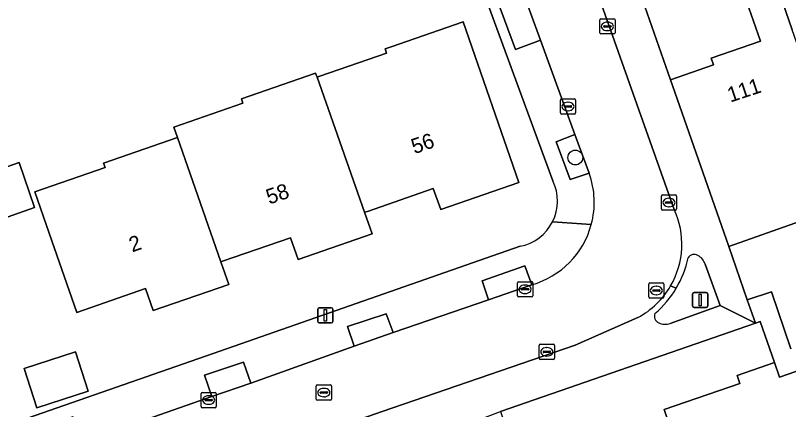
# Model space of a CAD drawing. Extents: x 158472 to 159562, y 388525 to 389606.
# Drawn here: x 159012.4 to 159063.3, y 389178.9 to 389204.9 of the extents above; entities that cross this region are included whole.
import ezdxf

# ---------------------------------------------------------------- set-up
doc = ezdxf.new("R2010")
doc.units = 0
for name, color, linetype in [('IMGEO_Boom', 7, 'Continuous'), ('IMGEO_Erf', 7, 'Continuous'), ('IMGEO_Groenvoorziening', 7, 'Continuous'), ('IMGEO_Kolk', 7, 'Continuous'), ('IMGEO_Lichtmast', 7, 'Continuous'), ('IMGEO_Muur', 7, 'Continuous'), ('IMGEO_Pand', 7, 'Continuous'), ('IMGEO_Pand_nummerreeks', 7, 'Continuous'), ('IMGEO_Parkeervlak_open', 7, 'Continuous'), ('IMGEO_Rijbaan_lokaal_open', 7, 'Continuous'), ('IMGEO_Rioolput', 7, 'Continuous'), ('IMGEO_Voetpad_open', 7, 'Continuous')]:
    doc.layers.add(name, color=color, linetype=linetype)

msp = doc.modelspace()

# ---------------------------------------------------------------- linework, layer by layer
at = {"layer": 'IMGEO_Boom'}
msp.add_circle((159049.255, 389195.533), 0.489, dxfattribs=at)
at = {"layer": 'IMGEO_Erf'}
for points in [[(159047.779, 389193.987), (159043.705, 389205.118), (159040.27, 389214.504), (159040.255, 389214.546), (159023.527, 389244.861)], [(159087.037, 389219.659), (159053.058, 389207.703), (159055.533, 389200.658), (159058.359, 389201.643), (159058.207, 389202.079), (159061.45, 389203.21), (159060.222, 389206.729), (159062.335, 389207.466), (159063.533, 389203.951)], [(159112.52, 389198.355), (159062.705, 389181.047), (159062.37, 389182.014), (159059.915, 389181.163), (159060.096, 389180.644), (159055.108, 389178.915), (159055.749, 389177.066), (159055.417, 389176.951), (159056.93, 389172.584), (159056.971, 389172.465), (159057.288, 389172.577), (159058.98, 389167.695), (159058.68, 389167.591), (159060.216, 389163.156), (159060.263, 389163.021), (159064.153, 389164.388)], [(159064.086, 389191.327), (159059.365, 389189.678), (159060.58, 389186.162), (159062.165, 389186.686), (159063.455, 389182.919)], [(158999.021, 389173.41), (159000, 389173.752), (159012.683, 389178.18), (159025.402, 389182.621), (159045.619, 389189.679)]]:
    msp.add_lwpolyline(points, dxfattribs=at)
for points in [[(159027.269, 389199.401), (159032.153, 389201.096), (159032.249, 389200.823), (159032.429, 389200.886), (159036.832, 389202.414), (159036.733, 389202.697), (159037.14, 389202.838), (159041.863, 389204.478), (159045.542, 389193.884), (159040.392, 389192.096), (159039.907, 389193.493), (159035.565, 389191.985), (159035.377, 389191.92), (159035.872, 389190.51), (159031.007, 389188.821), (159030.511, 389190.248), (159026.036, 389188.695), (159025.923, 389188.656), (159026.443, 389187.169), (159021.457, 389185.449), (159020.956, 389186.892), (159016.43, 389185.321), (159014.79, 389190.045), (159013.668, 389193.278), (159018.293, 389194.885), (159018.199, 389195.156), (159023.062, 389196.845), (159022.823, 389197.527), (159027.371, 389199.106)], [(159012.629, 389195.199), (159013.657, 389192.236), (159010.778, 389191.237), (159009.75, 389194.2)], [(159016.343, 389182.72), (159017.18, 389180.136), (159013.803, 389179.041), (159012.965, 389181.625)]]:
    msp.add_lwpolyline(points, close=True, dxfattribs=at)
for centre, radius, start, end in [((159045.045, 389192.662), 3.038, 333.3777, 25.8544), ((159045.046, 389192.661), 3.036, 280.8712, 333.3974)]:
    msp.add_arc(centre, radius, start, end, dxfattribs=at)
at = {"layer": 'IMGEO_Groenvoorziening'}
for points in [[(159049.234, 389197.043), (159047.993, 389196.569), (159048.928, 389194.077), (159050.171, 389194.501)], [(159046.394, 389187.147), (159045.924, 389188.404), (159043.114, 389187.413), (159043.544, 389186.161)], [(159037.261, 389183.993), (159036.805, 389185.236), (159034.258, 389184.399), (159034.703, 389183.089)], [(159025.326, 389179.784), (159027.894, 389180.668), (159027.398, 389182.046), (159024.837, 389181.19)]]:
    msp.add_lwpolyline(points, close=True, dxfattribs=at)
msp.add_lwpolyline([(159055.505, 389184.601), (159058.803, 389185.779), (159057.805, 389188.513)], dxfattribs=at)
for centre, radius, start, end in [((159057.084, 389188.679), 0.464, 58.6346, 149.3958), ((159056.91, 389188.235), 0.937, 17.236, 63.6468), ((159050.247, 389190.283), 6.581, 329.2438, 348.0063), ((159050.244, 389190.277), 6.581, 310.2824, 329.3037), ((159054.935, 389185.072), 0.474, 157.1295, 246.9505), ((159055.168, 389185.482), 0.943, 243.7207, 290.9709)]:
    msp.add_arc(centre, radius, start, end, dxfattribs=at)
at = {"layer": 'IMGEO_Kolk'}
for p, q in [((159050.87, 389203.749), (159050.87, 389204.601)), ((159050.945, 389204.675), (159051.797, 389204.675)), ((159051.172, 389204.218), (159051.57, 389204.218)), ((159051.358, 389204.455), (159051.383, 389204.455)), ((159051.871, 389204.601), (159051.871, 389203.749)), ((159051.129, 389204.169), (159051.129, 389204.181)), ((159051.567, 389204.132), (159051.169, 389204.132)), ((159051.381, 389203.895), (159051.356, 389203.895)), ((159051.613, 389204.181), (159051.613, 389204.169)), ((159051.797, 389203.675), (159050.945, 389203.675)), ((159048.273, 389198.468), (159048.273, 389199.32)), ((159048.348, 389199.394), (159049.2, 389199.394)), ((159048.761, 389199.174), (159048.786, 389199.174)), ((159049.274, 389199.32), (159049.274, 389198.468)), ((159048.532, 389198.888), (159048.532, 389198.9)), ((159048.97, 389198.851), (159048.572, 389198.851)), ((159048.575, 389198.937), (159048.973, 389198.937)), ((159048.784, 389198.614), (159048.759, 389198.614)), ((159049.016, 389198.9), (159049.016, 389198.888)), ((159049.2, 389198.394), (159048.348, 389198.394)), ((159055, 389193.066), (159055.852, 389193.066)), ((159054.925, 389192.14), (159054.925, 389192.992)), ((159055.184, 389192.56), (159055.184, 389192.572)), ((159055.622, 389192.523), (159055.224, 389192.523)), ((159055.227, 389192.609), (159055.625, 389192.609)), ((159055.413, 389192.846), (159055.438, 389192.846)), ((159055.668, 389192.572), (159055.668, 389192.56)), ((159055.926, 389192.992), (159055.926, 389192.14)), ((159055.852, 389192.066), (159055, 389192.066)), ((159055.436, 389192.286), (159055.411, 389192.286)), ((159045.448, 389186.423), (159045.448, 389187.275)), ((159045.523, 389187.349), (159046.375, 389187.349)), ((159045.936, 389187.129), (159045.961, 389187.129)), ((159046.449, 389187.275), (159046.449, 389186.423)), ((159045.707, 389186.843), (159045.707, 389186.855)), ((159046.145, 389186.806), (159045.747, 389186.806)), ((159045.75, 389186.892), (159046.148, 389186.892)), ((159045.959, 389186.569), (159045.934, 389186.569)), ((159046.191, 389186.855), (159046.191, 389186.843)), ((159046.375, 389186.349), (159045.523, 389186.349)), ((159046.878, 389182.297), (159046.878, 389183.149)), ((159046.953, 389183.223), (159047.805, 389183.223)), ((159047.366, 389183.003), (159047.391, 389183.003)), ((159047.879, 389183.149), (159047.879, 389182.297)), ((159047.137, 389182.717), (159047.137, 389182.729)), ((159047.575, 389182.68), (159047.177, 389182.68)), ((159047.18, 389182.766), (159047.578, 389182.766)), ((159047.389, 389182.443), (159047.364, 389182.443)), ((159047.621, 389182.729), (159047.621, 389182.717)), ((159047.805, 389182.223), (159046.953, 389182.223)), ((159024.614, 389179.118), (159024.614, 389179.97)), ((159024.689, 389180.044), (159025.541, 389180.044)), ((159025.102, 389179.824), (159025.127, 389179.824)), ((159025.615, 389179.97), (159025.615, 389179.118)), ((159024.873, 389179.538), (159024.873, 389179.55)), ((159025.311, 389179.501), (159024.913, 389179.501)), ((159024.916, 389179.587), (159025.314, 389179.587)), ((159025.357, 389179.55), (159025.357, 389179.538)), ((159025.541, 389179.044), (159024.689, 389179.044)), ((159025.125, 389179.264), (159025.1, 389179.264))]:
    msp.add_line(p, q, dxfattribs=at)
for points in [[(159050.87, 389203.749), (159050.87, 389204.601)], [(159050.945, 389204.675), (159051.797, 389204.675)], [(159051.871, 389204.601), (159051.871, 389203.749)], [(159051.797, 389203.675), (159050.945, 389203.675)], [(159048.273, 389198.468), (159048.273, 389199.32)], [(159048.348, 389199.394), (159049.2, 389199.394)], [(159049.274, 389199.32), (159049.274, 389198.468)], [(159049.2, 389198.394), (159048.348, 389198.394)], [(159055, 389193.066), (159055.852, 389193.066)], [(159054.925, 389192.14), (159054.925, 389192.992)], [(159055.926, 389192.992), (159055.926, 389192.14)], [(159055.852, 389192.066), (159055, 389192.066)], [(159045.448, 389186.423), (159045.448, 389187.275)], [(159045.523, 389187.349), (159046.375, 389187.349)], [(159046.449, 389187.275), (159046.449, 389186.423)], [(159046.375, 389186.349), (159045.523, 389186.349)], [(159046.878, 389182.297), (159046.878, 389183.149)], [(159046.953, 389183.223), (159047.805, 389183.223)], [(159047.879, 389183.149), (159047.879, 389182.297)], [(159047.805, 389182.223), (159046.953, 389182.223)], [(159024.614, 389179.118), (159024.614, 389179.97)], [(159024.689, 389180.044), (159025.541, 389180.044)], [(159025.615, 389179.97), (159025.615, 389179.118)], [(159025.541, 389179.044), (159024.689, 389179.044)]]:
    msp.add_lwpolyline(points, dxfattribs=at)
for centre, radius, start, end in [((159050.947, 389204.599), 0.0765, 91.552, 178.448), ((159050.947, 389204.599), 0.0765, 91.552, 178.448), ((159051.169, 389204.178), 0.0403, 85.8775, 175.7526), ((159051.574, 389204.18), 0.0386, 1.7309, 96.639), ((159051.795, 389204.599), 0.0765, 1.552, 88.448), ((159051.795, 389204.599), 0.0765, 1.552, 88.448), ((159050.947, 389203.751), 0.0765, 181.552, 268.448), ((159050.947, 389203.751), 0.0765, 181.552, 268.448), ((159051.166, 389204.168), 0.0366, 178.938, 274.7102), ((159051.57, 389204.175), 0.043, 264.8664, 352.4533), ((159051.795, 389203.751), 0.0765, 271.552, 358.448), ((159051.795, 389203.751), 0.0765, 271.552, 358.448), ((159048.35, 389199.318), 0.0765, 91.552, 178.448), ((159048.35, 389199.318), 0.0765, 91.552, 178.448), ((159049.198, 389199.318), 0.0765, 1.552, 88.448), ((159049.198, 389199.318), 0.0765, 1.552, 88.448), ((159048.572, 389198.897), 0.0403, 85.8775, 175.7526), ((159048.569, 389198.887), 0.0366, 178.938, 274.7102), ((159048.973, 389198.894), 0.043, 264.8664, 352.4533), ((159048.977, 389198.899), 0.0386, 1.7309, 96.639), ((159048.35, 389198.47), 0.0765, 181.552, 268.448), ((159048.35, 389198.47), 0.0765, 181.552, 268.448), ((159049.198, 389198.47), 0.0765, 271.552, 358.448), ((159049.198, 389198.47), 0.0765, 271.552, 358.448), ((159055.002, 389192.99), 0.0765, 91.552, 178.448), ((159055.002, 389192.99), 0.0765, 91.552, 178.448), ((159055.85, 389192.99), 0.0765, 1.552, 88.448), ((159055.85, 389192.99), 0.0765, 1.552, 88.448), ((159055.224, 389192.569), 0.0403, 85.8775, 175.7526), ((159055.221, 389192.559), 0.0366, 178.938, 274.7102), ((159055.625, 389192.566), 0.043, 264.8664, 352.4533), ((159055.629, 389192.571), 0.0386, 1.7309, 96.639), ((159055.002, 389192.142), 0.0765, 181.552, 268.448), ((159055.002, 389192.142), 0.0765, 181.552, 268.448), ((159055.85, 389192.142), 0.0765, 271.552, 358.448), ((159055.85, 389192.142), 0.0765, 271.552, 358.448), ((159045.525, 389187.273), 0.0765, 91.552, 178.448), ((159045.525, 389187.273), 0.0765, 91.552, 178.448), ((159046.373, 389187.273), 0.0765, 1.552, 88.448), ((159046.373, 389187.273), 0.0765, 1.552, 88.448), ((159045.525, 389186.425), 0.0765, 181.552, 268.448), ((159045.525, 389186.425), 0.0765, 181.552, 268.448), ((159045.747, 389186.852), 0.0403, 85.8775, 175.7526), ((159045.744, 389186.842), 0.0366, 178.938, 274.7102), ((159046.148, 389186.849), 0.043, 264.8664, 352.4533), ((159046.152, 389186.854), 0.0386, 1.7309, 96.639), ((159046.373, 389186.425), 0.0765, 271.552, 358.448), ((159046.373, 389186.425), 0.0765, 271.552, 358.448), ((159046.955, 389183.147), 0.0765, 91.552, 178.448), ((159046.955, 389183.147), 0.0765, 91.552, 178.448), ((159047.803, 389183.147), 0.0765, 1.552, 88.448), ((159047.803, 389183.147), 0.0765, 1.552, 88.448), ((159047.177, 389182.726), 0.0403, 85.8775, 175.7526), ((159047.174, 389182.716), 0.0366, 178.938, 274.7102), ((159047.578, 389182.723), 0.043, 264.8664, 352.4533), ((159047.582, 389182.728), 0.0386, 1.7309, 96.639), ((159046.955, 389182.299), 0.0765, 181.552, 268.448), ((159046.955, 389182.299), 0.0765, 181.552, 268.448), ((159047.803, 389182.299), 0.0765, 271.552, 358.448), ((159047.803, 389182.299), 0.0765, 271.552, 358.448), ((159024.691, 389179.968), 0.0765, 91.552, 178.448), ((159024.691, 389179.968), 0.0765, 91.552, 178.448), ((159025.539, 389179.968), 0.0765, 1.552, 88.448), ((159025.539, 389179.968), 0.0765, 1.552, 88.448), ((159024.913, 389179.547), 0.0403, 85.8775, 175.7526), ((159024.91, 389179.537), 0.0366, 178.938, 274.7102), ((159025.314, 389179.544), 0.043, 264.8664, 352.4533), ((159025.318, 389179.549), 0.0386, 1.7309, 96.639), ((159024.691, 389179.12), 0.0765, 181.552, 268.448), ((159024.691, 389179.12), 0.0765, 181.552, 268.448), ((159025.539, 389179.12), 0.0765, 271.552, 358.448), ((159025.539, 389179.12), 0.0765, 271.552, 358.448)]:
    msp.add_arc(centre, radius, start, end, dxfattribs=at)
for centre, major_axis, ratio, start_param, end_param in [((159051.357, 389204.175), (-0.387, 0.002), 0.722429, 4.712389, 7.853982), ((159051.382, 389204.175), (-0.39, 0.002), 0.717154, 1.570796, 4.712389), ((159048.76, 389198.894), (-0.387, 0.002), 0.722429, 4.712389, 7.853982), ((159048.785, 389198.894), (-0.39, 0.002), 0.717154, 1.570796, 4.712389), ((159055.412, 389192.566), (-0.387, 0.002), 0.722429, 4.712389, 7.853982), ((159055.437, 389192.566), (-0.39, 0.002), 0.717154, 1.570796, 4.712389), ((159045.935, 389186.849), (-0.387, 0.002), 0.722429, 4.712389, 7.853982), ((159045.96, 389186.849), (-0.39, 0.002), 0.717154, 1.570796, 4.712389), ((159047.365, 389182.723), (-0.387, 0.002), 0.722429, 4.712389, 7.853982), ((159047.39, 389182.723), (-0.39, 0.002), 0.717154, 1.570796, 4.712389), ((159025.101, 389179.544), (-0.387, 0.002), 0.722429, 4.712389, 7.853982), ((159025.126, 389179.544), (-0.39, 0.002), 0.717154, 1.570796, 4.712389)]:
    msp.add_ellipse(centre, major_axis=major_axis, ratio=ratio, start_param=start_param, end_param=end_param, dxfattribs=at)
at = {"layer": 'IMGEO_Lichtmast'}
for p, q in [((159056.984, 389185.741), (159056.984, 389186.541)), ((159056.984, 389186.541), (159056.984, 389185.741)), ((159057.084, 389186.641), (159057.874, 389186.641)), ((159057.874, 389186.641), (159057.084, 389186.641)), ((159057.974, 389186.541), (159057.974, 389185.741)), ((159057.974, 389185.741), (159057.974, 389186.541)), ((159032.301, 389184.73), (159032.301, 389185.53)), ((159032.301, 389185.53), (159032.301, 389184.73)), ((159032.401, 389185.63), (159033.191, 389185.63)), ((159033.191, 389185.63), (159032.401, 389185.63)), ((159033.291, 389185.53), (159033.291, 389184.73)), ((159033.291, 389184.73), (159033.291, 389185.53)), ((159057.874, 389185.641), (159057.084, 389185.641)), ((159057.084, 389185.641), (159057.874, 389185.641)), ((159033.191, 389184.63), (159032.401, 389184.63)), ((159032.401, 389184.63), (159033.191, 389184.63))]:
    msp.add_line(p, q, dxfattribs=at)
for points in [[(159057.404, 389186.516), (159057.554, 389186.516), (159057.554, 389185.766), (159057.404, 389185.766), (159057.404, 389186.516)], [(159032.721, 389185.505), (159032.871, 389185.505), (159032.871, 389184.755), (159032.721, 389184.755), (159032.721, 389185.505)]]:
    msp.add_lwpolyline(points, dxfattribs=at)
for centre, start, end in [((159057.084, 389186.541), 90, 180), ((159057.084, 389186.541), 90, 180), ((159057.874, 389186.541), 0, 90), ((159057.874, 389186.541), 360, 90), ((159032.401, 389185.53), 90, 180), ((159032.401, 389185.53), 90, 180), ((159033.191, 389185.53), 0, 90), ((159033.191, 389185.53), 360, 90), ((159057.084, 389185.741), 180, 270), ((159057.084, 389185.741), 180, 270), ((159057.874, 389185.741), 270, 0), ((159057.874, 389185.741), 270, 0), ((159032.401, 389184.73), 180, 270), ((159032.401, 389184.73), 180, 270), ((159033.191, 389184.73), 270, 0), ((159033.191, 389184.73), 270, 0)]:
    msp.add_arc(centre, 0.1, start, end, dxfattribs=at)
at = {"layer": 'IMGEO_Muur'}
msp.add_lwpolyline([(159059.365, 389189.678), (159060.58, 389186.162)], dxfattribs=at)
at = {"layer": 'IMGEO_Pand'}
for points in [[(159063.533, 389203.951), (159062.335, 389207.466), (159060.222, 389206.729), (159061.45, 389203.21), (159058.207, 389202.079), (159058.359, 389201.643), (159055.533, 389200.658), (159058.118, 389193.25), (159059.365, 389189.678), (159064.086, 389191.327), (159067.553, 389192.537)], [(159032.249, 389200.823), (159035.377, 389191.92), (159035.565, 389191.985), (159039.907, 389193.493), (159040.392, 389192.096), (159045.542, 389193.884), (159041.863, 389204.478), (159037.14, 389202.838), (159036.733, 389202.697), (159036.832, 389202.414), (159032.429, 389200.886)], [(159032.249, 389200.823), (159032.153, 389201.096), (159027.269, 389199.401), (159027.371, 389199.106), (159022.823, 389197.527), (159023.062, 389196.845), (159025.923, 389188.656), (159026.036, 389188.695), (159030.511, 389190.248), (159031.007, 389188.821), (159035.872, 389190.51), (159035.377, 389191.92)], [(159023.062, 389196.845), (159018.199, 389195.156), (159018.293, 389194.885), (159013.668, 389193.278), (159014.79, 389190.045), (159016.43, 389185.321), (159020.956, 389186.892), (159021.457, 389185.449), (159026.443, 389187.169), (159025.923, 389188.656)], [(159009.75, 389194.2), (159010.778, 389191.237), (159013.657, 389192.236), (159012.629, 389195.199)], [(159061.115, 389184.616), (159044.327, 389178.799), (159046.115, 389173.638), (159047.509, 389174.121), (159049.002, 389169.813), (159049.053, 389169.665), (159056.971, 389172.465), (159056.93, 389172.584), (159055.417, 389176.951), (159055.749, 389177.066), (159055.108, 389178.915), (159060.096, 389180.644), (159059.915, 389181.163), (159062.37, 389182.014), (159061.43, 389184.725)], [(159016.343, 389182.72), (159012.965, 389181.625), (159013.803, 389179.041), (159017.18, 389180.136)]]:
    msp.add_lwpolyline(points, close=True, dxfattribs=at)
at = {"layer": 'IMGEO_Parkeervlak_open'}
msp.add_lwpolyline([(159045.258, 389207.968), (159043.574, 389207.351), (159045.323, 389202.654), (159046.955, 389203.275)], close=True, dxfattribs=at)
at = {"layer": 'IMGEO_Rijbaan_lokaal_open'}
for points in [[(159055.77, 389192.105), (159048.533, 389212.573), (159047.325, 389215.959)], [(159042.806, 389214.648), (159043.101, 389213.765), (159044.875, 389209.131), (159045.258, 389207.968), (159046.955, 389203.275), (159049.234, 389197.043), (159050.171, 389194.501)], [(159046.394, 389187.147), (159043.544, 389186.161), (159037.261, 389183.993), (159034.703, 389183.089), (159027.894, 389180.668), (159025.326, 389179.784), (159016.796, 389176.786), (159012.24, 389175.192), (159011.394, 389174.884), (159006.87, 389173.318), (159005.993, 389173.024), (159001.445, 389171.418), (158999.706, 389170.785)], [(159034.07, 389177.929), (159036.548, 389178.795), (159049.249, 389183.17), (159053.38, 389184.989)]]:
    msp.add_lwpolyline(points, dxfattribs=at)
for centre, radius, start, end in [((159044.839, 389192.588), 5.665, 344.9697, 19.7374), ((159050.802, 389189.816), 5.47, 329.8913, 24.7394), ((159044.848, 389192.587), 5.656, 285.8623, 344.9512), ((159050.796, 389189.816), 5.475, 298.1581, 329.9219)]:
    msp.add_arc(centre, radius, start, end, dxfattribs=at)
at = {"layer": 'IMGEO_Rioolput'}
for p, q in [((159054.091, 389186.34), (159054.091, 389187.192)), ((159054.166, 389187.266), (159055.018, 389187.266)), ((159054.579, 389187.046), (159054.604, 389187.046)), ((159055.092, 389187.192), (159055.092, 389186.34)), ((159054.35, 389186.76), (159054.35, 389186.772)), ((159054.788, 389186.723), (159054.39, 389186.723)), ((159054.393, 389186.809), (159054.791, 389186.809)), ((159054.602, 389186.486), (159054.577, 389186.486)), ((159054.834, 389186.772), (159054.834, 389186.76)), ((159055.018, 389186.266), (159054.166, 389186.266)), ((159032.2, 389179.613), (159032.2, 389180.465)), ((159032.275, 389180.539), (159033.127, 389180.539)), ((159032.688, 389180.319), (159032.713, 389180.319)), ((159033.201, 389180.465), (159033.201, 389179.613)), ((159032.459, 389180.033), (159032.459, 389180.045)), ((159032.897, 389179.996), (159032.499, 389179.996)), ((159032.502, 389180.082), (159032.9, 389180.082)), ((159032.943, 389180.045), (159032.943, 389180.033)), ((159033.127, 389179.539), (159032.275, 389179.539)), ((159032.711, 389179.759), (159032.686, 389179.759))]:
    msp.add_line(p, q, dxfattribs=at)
for points in [[(159054.091, 389186.34), (159054.091, 389187.192)], [(159054.166, 389187.266), (159055.018, 389187.266)], [(159055.092, 389187.192), (159055.092, 389186.34)], [(159055.018, 389186.266), (159054.166, 389186.266)], [(159032.2, 389179.613), (159032.2, 389180.465)], [(159032.275, 389180.539), (159033.127, 389180.539)], [(159033.201, 389180.465), (159033.201, 389179.613)], [(159033.127, 389179.539), (159032.275, 389179.539)]]:
    msp.add_lwpolyline(points, dxfattribs=at)
for centre, radius, start, end in [((159054.168, 389187.19), 0.0765, 91.552, 178.448), ((159054.168, 389187.19), 0.0765, 91.552, 178.448), ((159055.016, 389187.19), 0.0765, 1.552, 88.448), ((159055.016, 389187.19), 0.0765, 1.552, 88.448), ((159054.39, 389186.769), 0.0403, 85.8775, 175.7526), ((159054.387, 389186.759), 0.0366, 178.938, 274.7102), ((159054.791, 389186.766), 0.043, 264.8664, 352.4533), ((159054.795, 389186.771), 0.0386, 1.7309, 96.639), ((159054.168, 389186.342), 0.0765, 181.552, 268.448), ((159054.168, 389186.342), 0.0765, 181.552, 268.448), ((159055.016, 389186.342), 0.0765, 271.552, 358.448), ((159055.016, 389186.342), 0.0765, 271.552, 358.448), ((159032.277, 389180.463), 0.0765, 91.552, 178.448), ((159032.277, 389180.463), 0.0765, 91.552, 178.448), ((159033.125, 389180.463), 0.0765, 1.552, 88.448), ((159033.125, 389180.463), 0.0765, 1.552, 88.448), ((159032.499, 389180.042), 0.0403, 85.8775, 175.7526), ((159032.496, 389180.032), 0.0366, 178.938, 274.7102), ((159032.9, 389180.039), 0.043, 264.8664, 352.4533), ((159032.904, 389180.044), 0.0386, 1.7309, 96.639), ((159032.277, 389179.615), 0.0765, 181.552, 268.448), ((159032.277, 389179.615), 0.0765, 181.552, 268.448), ((159033.125, 389179.615), 0.0765, 271.552, 358.448), ((159033.125, 389179.615), 0.0765, 271.552, 358.448)]:
    msp.add_arc(centre, radius, start, end, dxfattribs=at)
for centre, major_axis, ratio, start_param, end_param in [((159054.578, 389186.766), (-0.387, 0.002), 0.722429, 4.712389, 7.853982), ((159054.603, 389186.766), (-0.39, 0.002), 0.717154, 1.570796, 4.712389), ((159032.687, 389180.039), (-0.387, 0.002), 0.722429, 4.712389, 7.853982), ((159032.712, 389180.039), (-0.39, 0.002), 0.717154, 1.570796, 4.712389)]:
    msp.add_ellipse(centre, major_axis=major_axis, ratio=ratio, start_param=start_param, end_param=end_param, dxfattribs=at)
at = {"layer": 'IMGEO_Voetpad_open'}
for points in [[(159014.51, 389270.663), (159021.731, 389250), (159023.527, 389244.861), (159040.255, 389214.546), (159040.27, 389214.504), (159043.705, 389205.118), (159047.779, 389193.987)], [(159057.805, 389188.513), (159058.803, 389185.779), (159061.115, 389184.616), (159060.58, 389186.162), (159059.365, 389189.678), (159058.118, 389193.25), (159055.533, 389200.658), (159053.058, 389207.703), (159052.637, 389209.355), (159051.302, 389213.481), (159050.05, 389216.587)], [(159047.325, 389215.959), (159048.533, 389212.573), (159055.77, 389192.105)], [(159050.171, 389194.501), (159048.928, 389194.077), (159047.993, 389196.569), (159049.234, 389197.043), (159046.955, 389203.275), (159045.323, 389202.654), (159043.574, 389207.351), (159045.258, 389207.968), (159044.875, 389209.131), (159043.141, 389208.496), (159041.425, 389213.157), (159043.101, 389213.765), (159042.806, 389214.648)], [(159063.455, 389182.919), (159062.165, 389186.686), (159060.58, 389186.162), (159061.115, 389184.616), (159061.43, 389184.725), (159062.37, 389182.014), (159062.705, 389181.047), (159112.52, 389198.355)], [(159047.761, 389191.301), (159050.31, 389191.119)], [(159050.31, 389191.119), (159047.761, 389191.301)], [(159045.619, 389189.679), (159025.402, 389182.621), (159012.683, 389178.18), (159000, 389173.752), (158999.021, 389173.41)], [(159011.646, 389176.903), (159016.187, 389178.47), (159016.796, 389176.786), (159025.326, 389179.784), (159024.837, 389181.19), (159027.398, 389182.046), (159027.894, 389180.668), (159034.703, 389183.089), (159034.258, 389184.399), (159036.805, 389185.236), (159037.261, 389183.993), (159043.544, 389186.161), (159043.114, 389187.413), (159045.924, 389188.404), (159046.394, 389187.147)], [(159055.534, 389187.072), (159055.903, 389186.917)], [(159055.903, 389186.917), (159055.534, 389187.072)], [(159061.115, 389184.616), (159058.803, 389185.779), (159055.505, 389184.601)], [(159053.38, 389184.989), (159049.249, 389183.17), (159036.548, 389178.795), (159034.07, 389177.929), (158999.962, 389165.965)], [(158977.058, 389184.622), (158981.75, 389177.538), (158987.911, 389168.238), (158989.755, 389163.028), (158990.787, 389160.073), (159002.826, 389164.311), (159005.043, 389165.087), (159011.797, 389167.417), (159028.66, 389173.233), (159031.336, 389174.285), (159037.375, 389176.416), (159040.373, 389177.297), (159044.327, 389178.799), (159061.115, 389184.616)]]:
    msp.add_lwpolyline(points, dxfattribs=at)
for centre, radius, start, end in [((159044.839, 389192.588), 5.665, 344.9697, 19.7374), ((159045.045, 389192.662), 3.038, 333.3777, 25.8544), ((159050.802, 389189.816), 5.47, 329.8913, 24.7394), ((159045.046, 389192.661), 3.036, 280.8712, 333.3974), ((159044.848, 389192.587), 5.656, 285.8623, 344.9512), ((159057.084, 389188.679), 0.464, 58.6346, 149.3958), ((159056.91, 389188.235), 0.937, 17.236, 63.6468), ((159050.247, 389190.283), 6.581, 329.2438, 348.0063), ((159050.796, 389189.816), 5.475, 298.1581, 329.9219), ((159050.244, 389190.277), 6.581, 310.2824, 329.3037), ((159054.935, 389185.072), 0.474, 157.1295, 246.9505), ((159055.168, 389185.482), 0.943, 243.7207, 290.9709)]:
    msp.add_arc(centre, radius, start, end, dxfattribs=at)

# ---------------------------------------------------------------- texts
at = {"layer": 'IMGEO_Pand_nummerreeks'}
for s, rotation, p in [('111', 18.3143, (159059.461, 389199.15)), ('56', 19.1597, (159038.662, 389195.75)), ('58', 19.1597, (159029.102, 389192.428)), ('2', 19.3545, (159020.08, 389189.275))]:
    msp.add_text(s, height=1, rotation=rotation, dxfattribs=at).set_placement(p)

doc.saveas('drawing.dxf')
